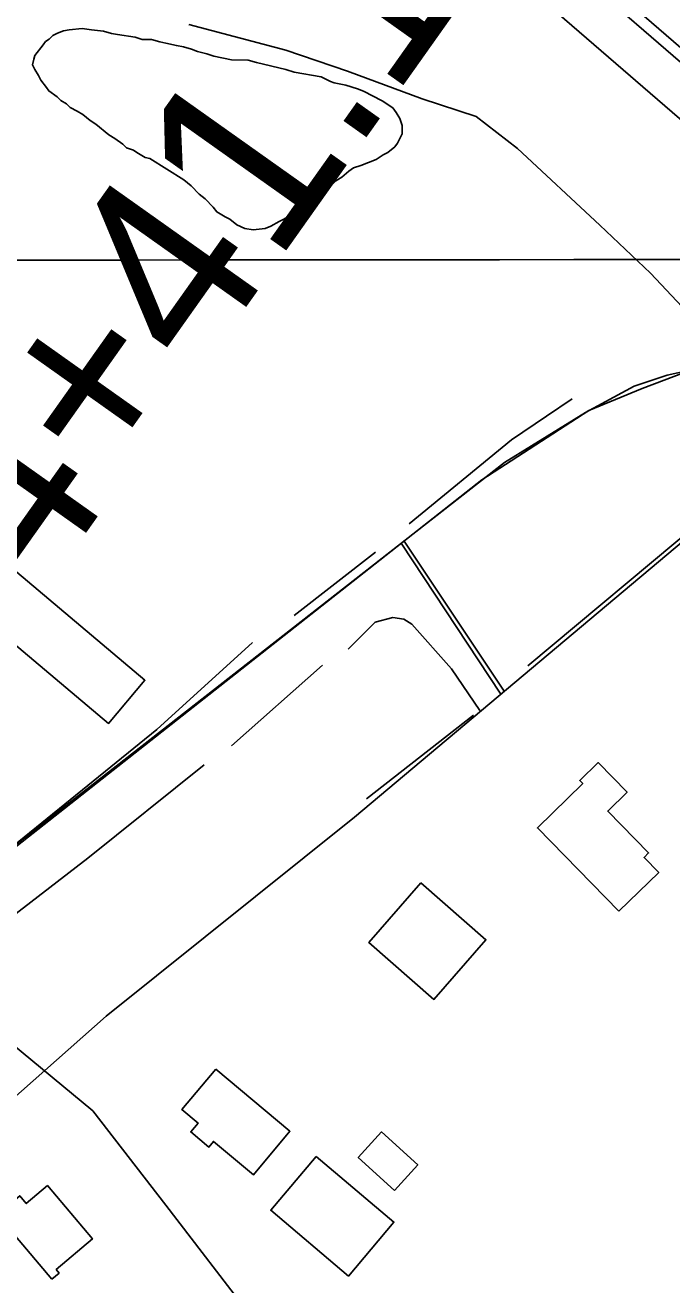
# Model space of a CAD drawing. Extents: x 3297772 to 3335630, y 634068 to 659439.
# Drawn here: x 3314601 to 3314957, y 647984 to 648678 of the extents above; entities that cross this region are included whole.
import ezdxf

# ---------------------------------------------------------------- set-up
doc = ezdxf.new("R2010")
doc.units = 0
for name, color, linetype in [('V-BLDG-OTLN', 7, 'Continuous'), ('V-FLOD-BASE', 7, 'Continuous'), ('V-GRID-MAJR', 7, 'Continuous'), ('V-LEVE-TOET', 7, 'Continuous'), ('V-RIVR-EDGE', 7, 'Continuous'), ('V-ROAD-CNTR', 7, 'Continuous'), ('V-SITE-VEGE', 7, 'Continuous'), ('V-SURV-IDEN', 7, 'Continuous'), ('V-SURV-LINE', 7, 'Continuous'), ('V-TOPO-SHOR', 7, 'Continuous')]:
    doc.layers.add(name, color=color, linetype=linetype)

msp = doc.modelspace()

# ---------------------------------------------------------------- linework, layer by layer
at = {"layer": 'V-BLDG-OTLN'}
for points in [[(3314567.1180000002, 648401.118), (3314667.251, 648316.866), (3314647.262, 648293.109), (3314547.127, 648377.361)], [(3314928.352, 648189.693), (3314883.468, 648235.6460000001), (3314908.436, 648260.032), (3314906.789, 648261.7170000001), (3314916.904, 648271.595), (3314932.807, 648255.313), (3314922.1550000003, 648244.909), (3314944.72, 648221.808), (3314942.1890000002, 648219.338), (3314950.252, 648211.082)], [(3314819.288, 648205.3150000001), (3314855.093, 648174.083), (3314826.45, 648141.246), (3314790.645, 648172.475)], [(3314706.259, 648102.88), (3314747.156, 648068.648), (3314727.015, 648044.586), (3314705.008, 648063.01), (3314702.452, 648059.954), (3314692.498, 648068.286), (3314696.525, 648073.094), (3314687.5870000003, 648080.576)], [(3314804.6550000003, 648036.0380000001), (3314784.745, 648054.216), (3314797.6040000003, 648068.302), (3314817.515, 648050.1240000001)], [(3314761.557, 648054.75), (3314804.36, 648018.593), (3314779.311, 647988.9400000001), (3314736.5100000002, 648025.099)], [(3314615.93, 647987.15), (3314585.8880000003, 648022.607), (3314598.264, 648033.093), (3314601.8910000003, 648028.81), (3314613.534, 648038.676), (3314638.333, 648009.406), (3314618.375, 647992.497), (3314619.991, 647990.591)]]:
    msp.add_lwpolyline(points, close=True, dxfattribs=at)
at = {"layer": 'V-FLOD-BASE'}
msp.add_lwpolyline([(3315001.148, 648623.617), (3314924.543, 648689.6630000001), (3314878.92, 648727.907), (3314859.116, 648743.556), (3314835.852, 648758.359), (3314799.615, 648771.495), (3314701.205, 648795.297), (3314576.037, 648826.14), (3314530.301, 648841.047), (3314511.339, 648851.508), (3314485.501, 648870.645), (3314460.5670000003, 648897.553), (3314408.177, 648966.942), (3314346.333, 649047.61), (3314259.5840000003, 649161.238), (3314171.983, 649277.462), (3314112.7120000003, 649353.797), (3314031.126, 649463.078), (3313936.647, 649587.113), (3313890.262, 649646.966), (3313706.397, 649875.134), (3313599.839, 650003.547), (3313516.473, 650101.601)], dxfattribs=at)
at = {"layer": 'V-GRID-MAJR'}
msp.add_spline([(3301875.511, 648538.54), (3307136.054, 648541.983), (3312396.597, 648546.191), (3317657.139, 648551.165), (3322917.681, 648556.903), (3328178.222, 648563.407), (3333438.761, 648570.676), (3333438.762, 648570.676)], degree=3, dxfattribs=at)
at = {"layer": 'V-LEVE-TOET'}
msp.add_lwpolyline([(3314691.38, 648677.963), (3314744.776, 648663.686), (3314778.9020000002, 648652.131), (3314820.021, 648637.0380000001), (3314849.775, 648627.256), (3314872.4790000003, 648609.6190000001), (3314917.852, 648567.336), (3314945.773, 648540.911), (3314963.213, 648522.421)], dxfattribs=at)
at = {"layer": 'V-RIVR-EDGE'}
msp.add_spline([(3314761.96448585, 649274.130060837), (3314790.411133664, 649247.3746582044), (3314813.7500724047, 649224.652922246), (3314842.1940085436, 649196.8008799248), (3314862.2484515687, 649176.2805583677), (3314886.6804144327, 649152.0939244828), (3314900.1712893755, 649138.1697111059), (3314917.6795609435, 649122.7733686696), (3314932.6299104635, 649107.7489000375), (3314956.322645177, 649080.2741548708), (3314980.0289382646, 649058.2826081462), (3315004.467228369, 649036.654800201), (3315016.497724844, 649023.4652955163), (3315033.989726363, 649001.4891149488), (3315053.679526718, 648981.3352438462), (3315075.9164024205, 648956.4229401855), (3315089.0444424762, 648943.5962703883), (3315090.4957820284, 648939.2060960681), (3315095.228905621, 648931.5178676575), (3315116.0162495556, 648911.7268314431), (3315165.624826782, 648868.8349543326), (3315188.6117773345, 648851.5973207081), (3315212.702598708, 648837.2813479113), (3315236.052384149, 648818.9461707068), (3315259.0321035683, 648798.7841645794), (3315272.165566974, 648788.150774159), (3315288.955399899, 648777.8738913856), (3315298.453283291, 648775.2915642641), (3315308.313097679, 648771.2461469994), (3315320.359864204, 648764.6364804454), (3315332.0365647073, 648756.1999849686), (3315345.5446135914, 648749.2211562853), (3315365.989008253, 648738.5696880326), (3315396.287793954, 648721.6795231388), (3315420.0221076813, 648711.019919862), (3315449.5979352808, 648697.4214818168), (3315476.257525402, 648687.1201939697), (3315490.873964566, 648684.8907589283), (3315496.7209017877, 648684.1452035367), (3315504.0200824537, 648679.3750203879), (3315514.6028549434, 648672.0378762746), (3315516.783479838, 648666.9148010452), (3315520.7710480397, 648653.379635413), (3315526.951895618, 648639.8390464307), (3315536.790016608, 648627.0205116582), (3315542.9907498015, 648621.5219470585), (3315546.6453115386, 648621.1473615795), (3315552.4877293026, 648618.5740733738), (3315560.149744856, 648612.7063466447), (3315568.537430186, 648604.6435327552), (3315578.019947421, 648595.8469140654), (3315592.980239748, 648584.8434576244), (3315611.6005171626, 648575.6586950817), (3315624.381088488, 648570.1438604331), (3315634.973803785, 648566.8277285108), (3315640.814413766, 648563.5233471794), (3315648.4881799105, 648562.4077257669), (3315656.1664655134, 648563.119837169), (3315662.382564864, 648563.8355641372), (3315671.14845124, 648560.889498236), (3315676.254352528, 648556.1247384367), (3315679.170590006, 648552.827588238), (3315684.286434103, 648552.08384063), (3315687.939188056, 648550.9781620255), (3315695.9414412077, 648534.8742276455), (3315725.4024745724, 648474.8513761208), (3315731.9488687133, 648461.3098832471), (3315736.6874156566, 648455.8149342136), (3315746.5345755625, 648446.6518650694), (3315756.7490898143, 648438.218985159), (3315765.491475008, 648425.7687086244), (3315772.760827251, 648408.9354889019), (3315789.524447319, 648388.057755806), (3315803.7229142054, 648364.6275240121), (3315814.279473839, 648346.6895295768), (3315829.9527814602, 648328.3733340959), (3315850.7374137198, 648307.4856581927), (3315869.69160149, 648285.5058620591), (3315901.781060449, 648253.623768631), (3315937.5205616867, 648219.53935691), (3315960.4903382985, 648195.3563385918), (3315980.91213567, 648175.5662062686), (3315989.3142832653, 648173.3521373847), (3316000.626341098, 648165.2820923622), (3316008.6511915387, 648158.3168220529), (3316031.6372382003, 648140.7136418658), (3316054.6259965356, 648124.2071013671), (3316085.2858093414, 648105.4882997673), (3316118.495409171, 648083.1077052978), (3316140.027404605, 648068.7980597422), (3316157.190919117, 648061.8101921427), (3316170.337940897, 648056.6600001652), (3316187.1241582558, 648044.9209311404), (3316195.522690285, 648041.2446760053), (3316205.384312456, 648037.9303518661), (3316215.242319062, 648033.153841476), (3316238.6065667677, 648020.6674092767), (3316243.7142758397, 648016.6337426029), (3316255.0236219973, 648007.4670578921), (3316268.8963135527, 648000.121778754), (3316287.8758102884, 647988.3772863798), (3316303.580754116, 647982.8552205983), (3316316.7295836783, 647978.4361217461), (3316339.3726810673, 647969.9725095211), (3316356.1688412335, 647962.2544526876), (3316375.515692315, 647951.2401495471), (3316396.319306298, 647938.0289514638), (3316428.44401703, 647920.4031739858), (3316474.0659299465, 647891.4120090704), (3316489.396288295, 647882.235381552), (3316507.651923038, 647873.4170694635), (3316517.5081218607, 647867.9094659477), (3316537.95161263, 647856.8924511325), (3316563.5055241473, 647842.9384093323), (3316578.832266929, 647832.2995955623), (3316609.4956953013, 647815.0429802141), (3316632.859039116, 647802.1910014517), (3316646.721787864, 647790.8247101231), (3316669.340480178, 647772.4913407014), (3316682.109300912, 647762.2244007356), (3316696.3484429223, 647755.2437642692), (3316758.7547654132, 647713.7824372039), (3316797.8122063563, 647691.0218339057), (3316819.709748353, 647676.7112844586), (3316836.8633200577, 647665.7024046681), (3316864.97334584, 647650.6453959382), (3316895.638581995, 647634.1198737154), (3316912.4266071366, 647623.1118978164), (3316940.8985639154, 647606.5917989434), (3316996.7485494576, 647574.6509525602), (3317044.5664534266, 647546.751003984), (3317079.24004729, 647525.097887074), (3317111.3620463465, 647506.3754699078), (3317148.228919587, 647484.716929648), (3317188.380288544, 647460.8569749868), (3317213.9224494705, 647442.1508278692), (3317231.4397599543, 647430.4099510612), (3317255.1668425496, 647416.825975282), (3317274.1391081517, 647402.157110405), (3317293.12041267, 647391.1437111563), (3317310.2848310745, 647384.5213901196), (3317333.6526943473, 647373.4971441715), (3317372.7092313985, 647350.3709943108), (3317404.0983295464, 647330.9192918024), (3317490.9800016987, 647282.8175658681), (3317527.8477788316, 647261.5245721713), (3317547.19282213, 647249.779175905), (3317572.3811870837, 647235.8260379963), (3317600.8612788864, 647222.5958581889), (3317628.97220856, 647207.9043960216), (3317656.709456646, 647189.9239186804), (3317738.1043147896, 647140.3735648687), (3317755.2678293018, 647133.3856972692), (3317770.24529557, 647129.3276255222), (3317784.8508880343, 647122.7116317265), (3317816.974694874, 647104.7203076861), (3317840.710816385, 647094.7917975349), (3317860.063994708, 647086.3363203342), (3317887.4420234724, 647070.9155728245), (3317915.1855988, 647055.4939214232), (3317952.066934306, 647039.6841261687), (3317972.883202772, 647031.5905799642), (3318008.2987364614, 647014.3222140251), (3318036.7770204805, 647000.3609410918), (3318074.38221798, 646981.6249655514), (3318112.3484425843, 646961.0603533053), (3318142.645420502, 646943.4390952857), (3318179.164825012, 646929.0923901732), (3318205.0960336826, 646919.8895497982), (3318226.2724253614, 646909.6018203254), (3318257.666946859, 646892.3433971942), (3318275.557035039, 646883.525988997), (3318288.3412219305, 646879.4733405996), (3318295.6503454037, 646878.7241696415), (3318317.193187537, 646868.80108284), (3318334.3449514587, 646857.0611099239), (3318347.8421536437, 646845.6957224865), (3318357.3309981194, 646839.4579297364), (3318416.468191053, 646806.4123086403), (3318459.175674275, 646781.4493870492), (3318477.063954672, 646771.9008857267), (3318502.981604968, 646757.214846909), (3318529.997702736, 646743.2571895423), (3318562.129644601, 646728.5557845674), (3318605.9464219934, 646708.7078031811), (3318643.9280127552, 646694.3574825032), (3318672.780882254, 646684.0507713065), (3318689.950724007, 646679.6217296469), (3318708.95101025, 646676.2848082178), (3318727.2093566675, 646668.5631358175), (3318754.961970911, 646656.7969500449), (3318823.6051822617, 646624.4589208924), (3318845.875501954, 646613.0718400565), (3318855.7326046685, 646607.9297831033), (3318871.057539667, 646596.5598762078), (3318891.868384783, 646586.2730506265), (3318910.492277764, 646578.5504743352), (3318938.61043857, 646566.7833846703), (3318967.100473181, 646557.5742170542), (3318997.781979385, 646547.6285329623), (3319022.2528095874, 646539.1604012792), (3319054.3937903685, 646528.1144619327), (3319074.84360838, 646519.656273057), (3319089.457335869, 646516.3301983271), (3319112.4668837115, 646508.2312287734), (3319131.820965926, 646500.1412981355), (3319166.879991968, 646486.5293017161), (3319188.428257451, 646478.7994942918), (3319196.4693779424, 646478.4140621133), (3319208.5233755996, 646474.7287680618), (3319216.1917183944, 646471.4198672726), (3319227.878361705, 646467.0043839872), (3319243.950659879, 646462.2125074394), (3319256.730327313, 646456.3321262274), (3319262.1972557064, 646449.7387297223), (3319272.419904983, 646444.5957688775), (3319289.2196807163, 646438.3398982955), (3319307.111576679, 646430.2535832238), (3319322.0754845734, 646420.7123130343), (3319337.3995156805, 646408.9768595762), (3319358.2013218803, 646395.0345683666), (3319379.006743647, 646382.5544634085), (3319389.601266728, 646379.969424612), (3319400.558624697, 646376.2868422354), (3319407.489547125, 646370.4209232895), (3319419.8991485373, 646362.7137131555), (3319436.3297621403, 646354.9965602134), (3319463.3530910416, 646343.9632753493), (3319503.523441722, 646327.7797985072), (3319544.4375400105, 646316.712165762), (3319579.5065088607, 646307.1211815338), (3319606.1724262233, 646299.3787196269), (3319635.0298151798, 646290.8997412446), (3319681.429823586, 646280.9151898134), (3319730.750588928, 646269.4612209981), (3319772.7667502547, 646260.5841559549), (3319801.26491989, 646254.6649074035), (3319808.941397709, 646254.6459256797), (3319821.727392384, 646251.3243704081), (3319836.341119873, 646247.998295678), (3319850.9575590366, 646245.7688606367), (3319868.1373435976, 646245.3608311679), (3319890.79399936, 646242.3804173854), (3319906.8672014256, 646237.9540874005), (3319922.2056947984, 646232.0673789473), (3319930.976100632, 646230.9490458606), (3319937.924197, 646232.0285116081), (3319943.771134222, 646231.2829562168), (3319960.570909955, 646225.0270856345), (3319978.8373913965, 646220.5953323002), (3319994.548662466, 646217.6320924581), (3320020.119747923, 646210.6234353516), (3320049.7091338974, 646202.5081957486), (3320078.207303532, 646196.5889471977), (3320106.709088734, 646192.1318848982), (3320126.8042068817, 646188.0611586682), (3320144.340499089, 646183.9967596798), (3320162.9689115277, 646178.1019162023), (3320179.773206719, 646173.6737784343), (3320196.5874447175, 646173.2666528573), (3320205.3560427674, 646171.4172266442), (3320223.256073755, 646166.6208306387), (3320274.7547523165, 646148.9471469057), (3320298.8618437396, 646141.2110122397), (3320341.5964437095, 646127.2144875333), (3320376.2953465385, 646115.7966743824), (3320397.4780654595, 646108.0677708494), (3320422.6772771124, 646098.5011916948), (3320444.9512123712, 646088.5762971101), (3320487.3048996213, 646068.3663847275), (3320513.953643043, 646053.6785381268), (3320559.9438141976, 646025.7831090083), (3320596.072363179, 646001.2020040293), (3320629.6493173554, 645979.5515987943), (3320649.715510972, 645963.7833825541), (3320673.076143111, 645949.8347641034), (3320682.9260146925, 645941.7683346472), (3320711.0224820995, 645921.228127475)], degree=3, dxfattribs=at)
at = {"layer": 'V-ROAD-CNTR'}
for points in [[(3314831.079300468, 647763.708445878), (3314825.7883110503, 647778.558416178), (3314799.6743632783, 647838.093297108), (3314790.699381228, 647855.386262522), (3314761.4544397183, 647909.6601539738), (3314726.6175093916, 647965.494042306), (3314678.726605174, 648027.8489175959), (3314638.459685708, 648079.8888135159), (3314576.415809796, 648131.0217112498), (3314488.0979864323, 648199.557574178), (3314283.967394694, 648386.133201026), (3314229.4135038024, 648420.523132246), (3314016.6209293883, 648605.427762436), (3313993.8439749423, 648631.3357106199), (3313952.4920576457, 648673.9066254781), (3313842.5042776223, 648803.8963654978), (3313698.167566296, 648992.8369876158), (3313633.782695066, 649075.1698229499), (3313449.994062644, 649333.4243064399)], [(3314524.956912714, 648170.9546313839), (3314865.296232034, 648436.6920999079), (3314910.012142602, 648464.225044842), (3314936.701089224, 648478.828015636), (3314954.857052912, 648484.8330036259), (3314972.5480175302, 648488.686995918), (3314995.8719708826, 648494.5349842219), (3315038.7708850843, 648490.918991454), (3315078.829804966, 648484.2270048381), (3315122.9597167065, 648468.540036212), (3315150.470661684, 648459.0960551), (3315177.140608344, 648454.2980646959), (3315199.9395627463, 648454.4680643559), (3315292.771377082, 648482.3890085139), (3315419.490123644, 648517.2339388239)], [(3314525.961910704, 648170.1746329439), (3314852.874256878, 648427.2061188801), (3314911.752139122, 648465.3040426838), (3314941.1910802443, 648477.42601844), (3314977.5580075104, 648491.279990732), (3315012.191938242, 648494.742983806), (3315048.55786551, 648489.547994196), (3315091.850778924, 648479.1580149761), (3315136.875688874, 648465.3040426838), (3315158.395645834, 648460.969051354)], [(3314270.4354217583, 647816.720339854), (3314571.686819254, 648066.5598401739), (3314645.809671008, 648132.052709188), (3314782.737397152, 648241.538490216), (3314991.3879798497, 648416.85113959), (3315007.1319483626, 648423.819125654), (3315022.2089182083, 648425.988121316), (3315045.7418711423, 648420.502132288), (3315070.0118226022, 648416.0381412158), (3315090.2027822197, 648400.5381722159), (3315256.5694494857, 648253.3244666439), (3315332.8762968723, 648187.0865991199), (3315544.765873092, 648003.2999666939), (3315608.307746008, 647952.9500673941)], [(3314808.450345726, 648392.278188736), (3314863.225236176, 648309.16635496)], [(3314809.9633427, 648393.488186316), (3314865.211232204, 648310.834351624)]]:
    msp.add_lwpolyline(points, dxfattribs=at)
at = {"layer": 'V-SITE-VEGE'}
msp.add_lwpolyline([(3314744.839, 648653.037), (3314749.376, 648651.718), (3314764.2830000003, 648649.051), (3314769.4620000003, 648646.432), (3314771.4080000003, 648645.772), (3314777.89, 648644.4450000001), (3314784.3680000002, 648642.4670000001), (3314787.606, 648641.154), (3314797.9620000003, 648635.915), (3314803.7830000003, 648631.993), (3314805.716, 648629.39), (3314807.647, 648626.136), (3314808.927, 648622.237), (3314808.9050000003, 648617.696), (3314806.285, 648612.517), (3314804.9790000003, 648610.577), (3314801.069, 648607.352), (3314798.468, 648606.066), (3314794.565, 648603.4890000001), (3314786.115, 648600.284), (3314782.215, 648599.006), (3314779.61, 648597.073), (3314775.703, 648593.845), (3314772.448, 648591.914), (3314764.627, 648584.166), (3314760.721, 648581.59), (3314758.7660000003, 648579.653), (3314755.511, 648577.721), (3314751.612, 648575.794), (3314749.005, 648573.859), (3314743.799, 648570.639), (3314741.198, 648569.355), (3314736.643, 648566.781), (3314733.395, 648565.4990000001), (3314726.903, 648564.88), (3314722.364, 648565.55), (3314717.832, 648567.518), (3314713.953, 648570.781), (3314711.365, 648572.091), (3314706.8370000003, 648574.709), (3314704.901, 648577.312), (3314700.381, 648581.877), (3314697.15, 648584.488), (3314692.63, 648589.051), (3314688.753, 648592.311), (3314669.9930000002, 648604.079), (3314667.4, 648604.741), (3314662.87, 648607.358), (3314660.931, 648608.665), (3314657.044, 648609.982), (3314655.106, 648611.937), (3314650.58, 648615.202), (3314647.344, 648617.164), (3314640.236, 648623.0380000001), (3314637.002, 648625), (3314633.123, 648628.262), (3314629.887, 648630.224), (3314626.004, 648632.188), (3314624.0670000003, 648634.144), (3314620.833, 648636.106), (3314618.895, 648638.062), (3314614.369, 648641.326), (3314613.0810000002, 648643.28), (3314609.856, 648647.188), (3314608.569, 648649.789), (3314606.6380000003, 648653.0430000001), (3314605.3540000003, 648655.644), (3314606.018, 648658.886), (3314606.6750000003, 648660.827), (3314611.2460000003, 648666.6460000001), (3314612.553, 648668.587), (3314614.505, 648669.877), (3314616.46, 648671.813), (3314619.061, 648673.095), (3314622.311, 648674.381), (3314625.558, 648675.014), (3314632.699, 648675.628), (3314637.887, 648674.954), (3314644.373, 648674.274), (3314648.907, 648672.955), (3314652.149, 648672.29), (3314661.875, 648670.948), (3314665.762, 648669.632), (3314670.951, 648669.609), (3314675.488, 648668.2880000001), (3314678.728, 648667.625), (3314684.56, 648666.299), (3314688.452, 648665.632), (3314692.986, 648664.313), (3314696.224, 648662.998), (3314701.409, 648661.677), (3314705.294, 648660.36), (3314715.018, 648658.368), (3314724.1010000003, 648658.3250000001), (3314728.6380000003, 648657.006)], close=True, dxfattribs=at)
at = {"layer": 'V-SURV-LINE'}
for points in [[(3314856.0049317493, 648757.2301666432), (3315693.315068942, 648034.1769930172)], [(3315673.700806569, 648011.4771957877), (3314836.390425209, 648734.5305802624)]]:
    msp.add_lwpolyline(points, dxfattribs=at)
at = {"layer": 'V-TOPO-SHOR'}
for p, q in [((3314749.435, 648352.532), (3314794.298, 648387.376)), ((3314714.914, 648280.829), (3314765.082, 648325.289)), ((3314789.273, 648251.555), (3314848.2120000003, 648297.725))]:
    msp.add_line(p, q, dxfattribs=at)
for points in [[(3314812.778, 648403.066), (3314869.0870000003, 648449.248), (3314888.433, 648462.302), (3314902.5, 648471.877)], [(3314878.139, 648324.752), (3314973.169, 648404.057), (3314998.6890000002, 648425.848), (3315012.744, 648432.7930000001), (3315025.049, 648439.746), (3315038.207, 648442.312), (3315053.96, 648437.855), (3315074.074, 648428.1190000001), (3315101.154, 648409.585), (3315161.386, 648358.4670000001), (3315223.344, 648302.081), (3315306.272, 648231.573), (3315384.825, 648162.84), (3315434.5810000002, 648120.534), (3315492.204, 648073.809), (3315545.454, 648028.859), (3315597.829, 647984.791), (3315630.116, 647954.839), (3315651.069, 647938.086)], [(3314779.145, 648333.987), (3314794.116, 648348.814), (3314803.768, 648351.399), (3314809.898, 648350.4940000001), (3314814.268, 648347.844), (3314836.063, 648323.198), (3314851.73, 648300.338)], [(3314557.63, 648195.683), (3314600.74, 648230.536), (3314673.765, 648289.789), (3314726.577, 648337.741)], [(3314576.807, 648173.682), (3314635.742, 648218.977), (3314699.966, 648270.382)]]:
    msp.add_lwpolyline(points, dxfattribs=at)

# ---------------------------------------------------------------- texts
at = {"layer": 'V-SURV-IDEN'}
msp.add_text('4534+41.1', height=99.99999999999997, rotation=54.65286077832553, dxfattribs=at).set_placement((3314478.904530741, 648178.2004707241))

doc.saveas('drawing.dxf')
